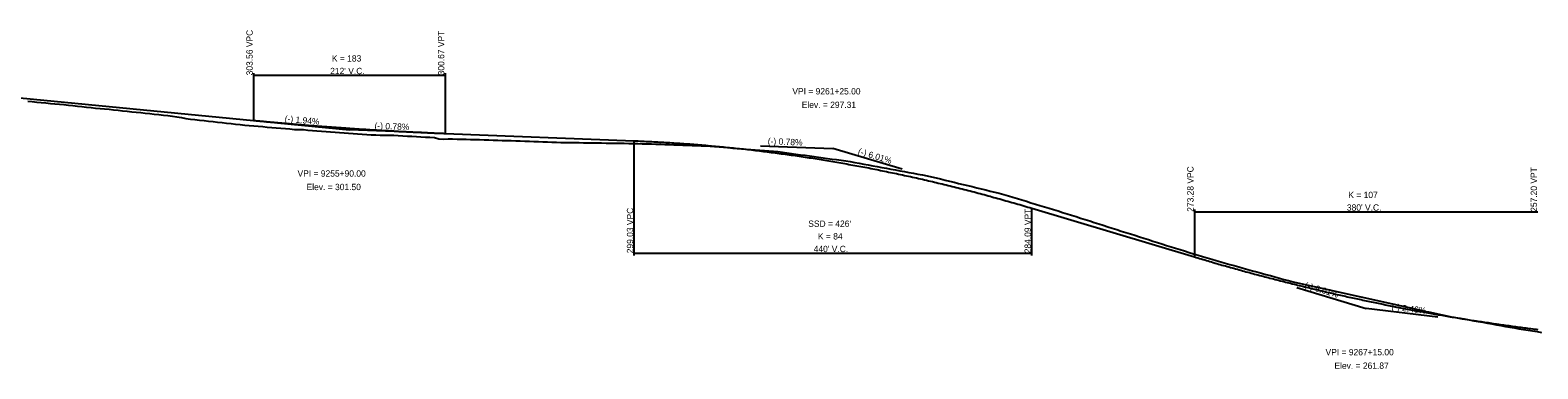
# Model space of a CAD drawing. Extents: x 1838386 to 1955906, y 719739 to 834437.
# Drawn here: x 1919492 to 1921160, y 738831 to 739207 of the extents above; entities that cross this region are included whole.
import ezdxf

# ---------------------------------------------------------------- set-up
doc = ezdxf.new("R2010")
doc.units = 0
for name, color, linetype in [('RD_DDB_GradeTX', 7, 'Continuous'), ('RD_DDB_Profile_EX', 7, 'Continuous'), ('RD_DDB_Profile_Lbl', 7, 'Continuous'), ('RD_DDB_Profile_PR', 7, 'Continuous'), ('RD_DDB_StripGrade', 7, 'Continuous'), ('RD_DDB_VCLbl', 7, 'Continuous')]:
    doc.layers.add(name, color=color, linetype=linetype)

msp = doc.modelspace()

# ---------------------------------------------------------------- linework, layer by layer
at = {"layer": 'RD_DDB_GradeTX'}
for p, q in [((1919765.3, 739104.4), (1919844.9, 739096.6)), ((1919924.8, 739093.5), (1919844.9, 739096.6)), ((1920299.9, 739078.8), (1920379.9, 739075.7)), ((1920456.5, 739052.7), (1920379.9, 739075.7)), ((1920893.3, 738921.5), (1920969.9, 738898.5)), ((1921049.3, 738888.7), (1920969.9, 738898.5))]:
    msp.add_line(p, q, dxfattribs=at)
at = {"layer": 'RD_DDB_Profile_EX'}
for points in [[(1919489, 739128.3), (1919494, 739127.8), (1919499, 739127.3), (1919504, 739126.8), (1919509, 739126.3), (1919514, 739125.8), (1919519, 739125.4), (1919524, 739124.9), (1919529, 739124.4), (1919534, 739123.9), (1919539, 739123.4), (1919544, 739122.8)], [(1919544, 739122.8), (1919549, 739122.2), (1919554, 739121.6), (1919559, 739121.1), (1919564, 739120.6), (1919569, 739120.2), (1919574, 739119.7), (1919579, 739119.2), (1919584, 739118.7), (1919589, 739118.2), (1919594, 739117.7), (1919599, 739117.2), (1919604, 739116.6), (1919609, 739116), (1919614, 739115.5), (1919619, 739114.9), (1919624, 739114.4), (1919629, 739113.9), (1919634, 739113.3), (1919639, 739112.8), (1919644, 739112.2), (1919649, 739111.6), (1919654, 739111), (1919659, 739110.3), (1919664, 739109.1), (1919669, 739108.4), (1919674, 739107.8), (1919679, 739107.3), (1919684, 739106.7), (1919689, 739106.1), (1919694, 739105.6), (1919699, 739105), (1919704, 739104.5), (1919709, 739103.9), (1919714, 739103.4), (1919719, 739102.8), (1919724, 739102.3), (1919729, 739101.7), (1919734, 739101.3), (1919739, 739100.9), (1919744, 739100.4), (1919749, 739100), (1919754, 739099.5), (1919759, 739099.1), (1919764, 739098.7), (1919769, 739098.2), (1919774, 739097.8), (1919779, 739097.4), (1919784, 739096.9), (1919789, 739096.9), (1919794, 739096.7), (1919799, 739096.2), (1919804, 739095.8), (1919809, 739095.4), (1919814, 739095.1), (1919819, 739094.7), (1919824, 739094.3), (1919829, 739093.9), (1919834, 739093.5), (1919839, 739093.1), (1919844, 739092.8), (1919849, 739092.4), (1919854, 739092), (1919859, 739091.7), (1919864, 739091.4), (1919869, 739091), (1919874, 739090.8), (1919879, 739090.5), (1919884, 739090.4), (1919889, 739090.6), (1919894, 739090.4), (1919899, 739090.1), (1919904, 739089.8), (1919909, 739089.5), (1919914, 739089.3), (1919919, 739089), (1919924, 739088.7), (1919929, 739088.5), (1919934, 739088.2), (1919939, 739087.9), (1919944, 739086.6), (1919949, 739086.1), (1919954, 739086.6), (1919959, 739086.4), (1919964, 739086.2), (1919969, 739086.1), (1919974, 739086), (1919979, 739085.9), (1919984, 739085.7), (1919989, 739085.6), (1919994, 739085.5), (1919999, 739085.3), (1920004, 739085.1), (1920009, 739085), (1920014, 739084.8), (1920019, 739084.6), (1920024, 739084.5), (1920029, 739084.3), (1920034, 739084.1), (1920039, 739083.9), (1920044, 739083.8)], [(1920044, 739083.8), (1920049, 739083.6), (1920054, 739083.4), (1920059, 739083.2), (1920064, 739083), (1920069, 739082.8), (1920074, 739082.7), (1920079, 739082.6), (1920084, 739082.6), (1920089, 739082.5), (1920094, 739082.4), (1920099, 739082.3), (1920104, 739082.2), (1920109, 739082.2), (1920114, 739082.1), (1920119, 739082), (1920124, 739081.9), (1920129, 739081.8), (1920134, 739081.8), (1920139, 739081.7), (1920144, 739081.6), (1920149, 739081.5), (1920154, 739081.4), (1920159, 739081.4), (1920164, 739081.3), (1920169, 739081.1), (1920174, 739081), (1920179, 739080.8), (1920184, 739080.6), (1920189, 739080.4), (1920194, 739080.3), (1920199, 739080.1), (1920204, 739079.9), (1920209, 739079.7), (1920214, 739079.6), (1920219, 739079.4), (1920224, 739079.2), (1920229, 739079.1), (1920234, 739078.9), (1920239, 739078.7), (1920244, 739078.3), (1920249, 739077.9), (1920254, 739077.5), (1920259, 739077.1), (1920264, 739076.7), (1920269, 739076.3), (1920274, 739075.9), (1920279, 739075.5), (1920284, 739075.1), (1920289, 739074.7), (1920294, 739074.3), (1920299, 739073.9), (1920304, 739073.5), (1920309, 739073.1), (1920314, 739072.7), (1920319, 739072.3), (1920324, 739071.7), (1920329, 739071), (1920334, 739070.3), (1920339, 739069.6), (1920344, 739068.9), (1920349, 739068.2), (1920354, 739067.5), (1920359, 739066.8), (1920364, 739066.1), (1920369, 739065.4), (1920374, 739064.8), (1920379, 739064.1), (1920384, 739063.4), (1920389, 739062.7), (1920394, 739062), (1920399, 739061.3), (1920404, 739060.4), (1920409, 739059.5), (1920414, 739058.5), (1920419, 739057.6), (1920424, 739056.7), (1920429, 739055.8), (1920434, 739054.8), (1920439, 739053.9), (1920444, 739053), (1920449, 739052), (1920454, 739051.1), (1920459, 739050.2), (1920464, 739049.2), (1920469, 739048.3), (1920474, 739047.4), (1920479, 739046.4), (1920484, 739045.4), (1920489, 739044.4), (1920494, 739043.2), (1920499, 739042), (1920504, 739040.8), (1920509, 739039.6), (1920514, 739038.3), (1920519, 739037.1), (1920524, 739035.9), (1920529, 739034.7), (1920534, 739033.5), (1920539, 739032.2), (1920544, 739031)], [(1920544, 739031), (1920549, 739029.8), (1920554, 739028.6), (1920559, 739027.3), (1920564, 739026.1), (1920569, 739024.7), (1920574, 739023.3), (1920579, 739021.8), (1920584, 739020.2), (1920589, 739018.7), (1920594, 739017.2), (1920599, 739015.7), (1920604, 739014.1), (1920609, 739012.6), (1920614, 739011.1), (1920619, 739009.5), (1920624, 739008), (1920629, 739006.5), (1920634, 739004.9), (1920639, 739003.4), (1920644, 739001.9), (1920649, 739000.3), (1920654, 738998.7), (1920659, 738997.1), (1920664, 738995.5), (1920669, 738993.9), (1920674, 738992.3), (1920679, 738990.7), (1920684, 738989.1), (1920689, 738987.5), (1920694, 738985.9), (1920699, 738984.3), (1920704, 738982.7), (1920709, 738981.1), (1920714, 738979.5), (1920719, 738977.9), (1920724, 738976.3), (1920729, 738974.7), (1920734, 738973.1), (1920739, 738971.5), (1920744, 738969.9), (1920749, 738968.3), (1920754, 738966.8), (1920759, 738965.3), (1920764, 738963.7), (1920769, 738962.2), (1920774, 738960.6), (1920779, 738959.1), (1920784, 738957.6), (1920789, 738956), (1920794, 738954.5), (1920799, 738952.9), (1920804, 738951.5), (1920809, 738950.1), (1920814, 738948.7), (1920819, 738947.3), (1920824, 738945.9), (1920829, 738944.5), (1920834, 738943.1), (1920839, 738941.7), (1920844, 738940.3), (1920849, 738938.9), (1920854, 738937.5), (1920859, 738936.2), (1920864, 738934.8), (1920869, 738933.4), (1920874, 738932), (1920879, 738930.6), (1920884, 738929.3), (1920889, 738928.1), (1920894, 738927), (1920899, 738925.8), (1920904, 738924.7), (1920909, 738923.6), (1920914, 738922.5), (1920919, 738921.4), (1920924, 738920.2), (1920929, 738919.1), (1920934, 738918), (1920939, 738916.9), (1920944, 738915.8), (1920949, 738914.7), (1920954, 738913.5), (1920959, 738912.4), (1920964, 738911.3), (1920969, 738910.2), (1920974, 738909.1), (1920979, 738907.9), (1920984, 738906.8), (1920989, 738905.7), (1920994, 738904.6), (1920999, 738903.6), (1921004, 738902.5), (1921009, 738901.3), (1921014, 738900.2), (1921019, 738899.1), (1921024, 738897.9), (1921029, 738896.8), (1921034, 738895.6), (1921039, 738894.5), (1921044, 738893.4)], [(1921044, 738893.4), (1921049, 738892.3), (1921054, 738891.3), (1921059, 738890.2), (1921064, 738889.3), (1921069, 738888.4), (1921074, 738887.5), (1921079, 738886.6), (1921084, 738885.7), (1921089, 738884.8), (1921094, 738884), (1921099, 738883.1), (1921104, 738882.2), (1921109, 738881.3), (1921114, 738880.4), (1921119, 738879.5), (1921124, 738878.6), (1921129, 738877.7), (1921134, 738876.8), (1921139, 738875.9), (1921144, 738875.1), (1921149, 738874.3), (1921154, 738873.5), (1921159, 738872.7), (1921164, 738871.9)]]:
    msp.add_lwpolyline(points, dxfattribs=at)
at = {"layer": 'RD_DDB_Profile_PR'}
for p, q in [((1919468.9, 739133.1), (1919738.9, 739106.9)), ((1919950.9, 739092.5), (1920159.9, 739084.3)), ((1920599.9, 739009.6), (1920779.9, 738955.6))]:
    msp.add_line(p, q, dxfattribs=at)
for points in [[(1919738.9, 739106.9), (1919743.1, 739106.5), (1919747.4, 739106.1), (1919751.6, 739105.7), (1919755.8, 739105.3), (1919760.1, 739104.9), (1919764.3, 739104.5), (1919768.6, 739104.2), (1919772.8, 739103.8), (1919777, 739103.4), (1919781.3, 739103.1), (1919785.5, 739102.7), (1919789.8, 739102.3), (1919794, 739102), (1919798.2, 739101.6), (1919802.5, 739101.3), (1919806.7, 739101), (1919811, 739100.6), (1919815.2, 739100.3), (1919819.4, 739100), (1919823.7, 739099.7), (1919827.9, 739099.4), (1919832.2, 739099.1), (1919836.4, 739098.8), (1919840.6, 739098.5), (1919844.9, 739098.2), (1919849.1, 739097.9), (1919853.4, 739097.6), (1919857.6, 739097.3), (1919861.8, 739097.1), (1919866.1, 739096.8), (1919870.3, 739096.5), (1919874.6, 739096.3), (1919878.8, 739096), (1919883, 739095.8), (1919887.3, 739095.5), (1919891.5, 739095.3), (1919895.8, 739095.1), (1919900, 739094.8), (1919904.2, 739094.6), (1919908.5, 739094.4), (1919912.7, 739094.2), (1919917, 739094), (1919921.2, 739093.8), (1919925.4, 739093.6), (1919929.7, 739093.4), (1919933.9, 739093.2), (1919938.2, 739093), (1919942.4, 739092.8), (1919946.6, 739092.7), (1919950.9, 739092.5)], [(1920159.9, 739084.3), (1920168.7, 739083.9), (1920177.5, 739083.5), (1920186.3, 739083.1), (1920195.1, 739082.5), (1920203.9, 739082), (1920212.7, 739081.4), (1920221.5, 739080.8), (1920230.3, 739080.1), (1920239.1, 739079.3), (1920247.9, 739078.5), (1920256.7, 739077.7), (1920265.5, 739076.8), (1920274.3, 739075.9), (1920283.1, 739075), (1920291.9, 739074), (1920300.7, 739072.9), (1920309.5, 739071.8), (1920318.3, 739070.6), (1920327.1, 739069.4), (1920335.9, 739068.2), (1920344.7, 739066.9), (1920353.5, 739065.6), (1920362.3, 739064.2), (1920371.1, 739062.8), (1920379.9, 739061.3), (1920388.7, 739059.8), (1920397.5, 739058.2), (1920406.3, 739056.6), (1920415.1, 739055), (1920423.9, 739053.3), (1920432.7, 739051.5), (1920441.5, 739049.7), (1920450.3, 739047.9), (1920459.1, 739046), (1920467.9, 739044.1), (1920476.7, 739042.1), (1920485.5, 739040.1), (1920494.3, 739038), (1920503.1, 739035.9), (1920511.9, 739033.7), (1920520.7, 739031.5), (1920529.5, 739029.3), (1920538.3, 739027), (1920547.1, 739024.6), (1920555.9, 739022.2), (1920564.7, 739019.8), (1920573.5, 739017.3), (1920582.3, 739014.8), (1920591.1, 739012.2), (1920599.9, 739009.6)], [(1920779.9, 738955.6), (1920787.5, 738953.3), (1920795.1, 738951.1), (1920802.7, 738948.8), (1920810.3, 738946.6), (1920817.9, 738944.5), (1920825.5, 738942.4), (1920833.1, 738940.2), (1920840.7, 738938.2), (1920848.3, 738936.1), (1920855.9, 738934.1), (1920863.5, 738932.1), (1920871.1, 738930.1), (1920878.7, 738928.2), (1920886.3, 738926.3), (1920893.9, 738924.4), (1920901.5, 738922.5), (1920909.1, 738920.7), (1920916.7, 738918.9), (1920924.3, 738917.1), (1920931.9, 738915.3), (1920939.5, 738913.6), (1920947.1, 738911.9), (1920954.7, 738910.2), (1920962.3, 738908.6), (1920969.9, 738906.9), (1920977.5, 738905.3), (1920985.1, 738903.8), (1920992.7, 738902.2), (1921000.3, 738900.7), (1921007.9, 738899.2), (1921015.5, 738897.8), (1921023.1, 738896.3), (1921030.7, 738894.9), (1921038.3, 738893.6), (1921045.9, 738892.2), (1921053.5, 738890.9), (1921061.1, 738889.6), (1921068.7, 738888.3), (1921076.3, 738887.1), (1921083.9, 738885.8), (1921091.5, 738884.7), (1921099.1, 738883.5), (1921106.7, 738882.4), (1921114.3, 738881.2), (1921121.9, 738880.2), (1921129.5, 738879.1), (1921137.1, 738878.1), (1921144.7, 738877.1), (1921152.3, 738876.1), (1921159.9, 738875.2)]]:
    msp.add_spline(points, degree=3, dxfattribs=at)
at = {"layer": 'RD_DDB_VCLbl'}
for p, q in [((1919738.9, 739159.4), (1919738.9, 739106.9)), ((1919738.9, 739156.9), (1919950.9, 739156.9)), ((1919950.9, 739159.4), (1919950.9, 739092.5)), ((1920159.9, 738957.1), (1920159.9, 739084.3)), ((1920599.9, 738957.1), (1920599.9, 739009.6)), ((1920779.9, 739008.1), (1920779.9, 738955.6)), ((1920779.9, 739005.6), (1921159.9, 739005.6)), ((1920159.9, 738959.6), (1920599.9, 738959.6))]:
    msp.add_line(p, q, dxfattribs=at)

# ---------------------------------------------------------------- texts
at = {"layer": 'RD_DDB_GradeTX'}
for s, rotation, p in [('(-) 1.94%', 354.4611, (1919773.1, 739105.6)), ('(-) 0.78%', 357.7551, (1919872.6, 739097.6)), ('(-) 0.78%', 357.7551, (1920307.7, 739080.5)), ('(-) 6.01%', 343.2863, (1920407, 739069.6)), ('(-) 6.01%', 343.2863, (1920901.2, 738921.2)), ('(-) 2.46%', 352.9919, (1920997.6, 738897.1))]:
    msp.add_text(s, height=7, rotation=rotation, dxfattribs=at).set_placement(p)
at = {"layer": 'RD_DDB_Profile_Lbl'}
for s, p in [('VPI = 9261+25.00', (1920335, 739135.7)), ('Elev. = 297.31', (1920345.4, 739120.7)), ('VPI = 9255+90.00', (1919787.5, 739044.6)), ('Elev. = 301.50', (1919797.5, 739029.6)), ('VPI = 9267+15.00', (1920925, 738846.5)), ('Elev. = 261.87', (1920934.8, 738831.5))]:
    msp.add_text(s, height=7, dxfattribs=at).set_placement(p)
at = {"layer": 'RD_DDB_StripGrade'}
for s, p in [('303.56 VPC', (1919737.9, 739156.9)), ('300.67 VPT', (1919949.9, 739156.9)), ('273.28 VPC', (1920778.9, 739005.6)), ('257.20 VPT', (1921158.9, 739005.6)), ('299.03 VPC', (1920158.9, 738959.6)), ('284.09 VPT', (1920598.9, 738959.6))]:
    msp.add_text(s, height=7, rotation=90, dxfattribs=at).set_placement(p)
at = {"layer": 'RD_DDB_VCLbl'}
for s, p in [("212' V.C.", (1919823.6, 739158.2)), ('K = 183', (1919825.5, 739172.2)), ("380' V.C.", (1920948.6, 739006.8)), ('K = 107', (1920950.2, 739020.8)), ("SSD = 426'", (1920352.6, 738988.9)), ('K = 84', (1920363.3, 738974.9)), ("440' V.C.", (1920358.6, 738960.9))]:
    msp.add_text(s, height=7, dxfattribs=at).set_placement(p)

doc.saveas('drawing.dxf')
